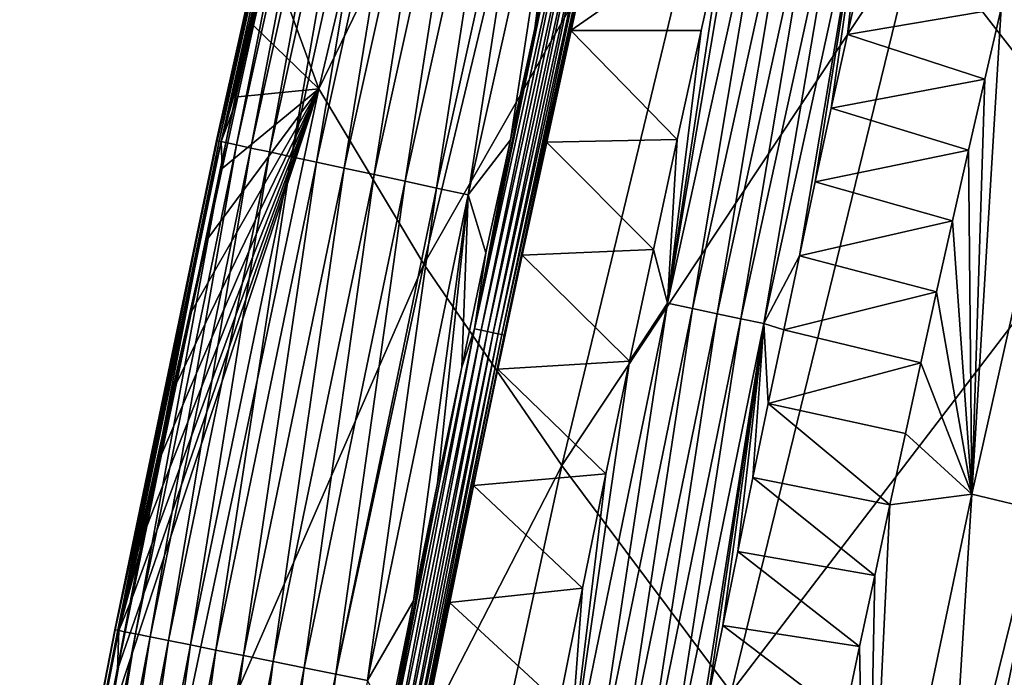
# Model space of a CAD drawing. Header units: millimetres. Extents: x -300 to 300, y -500 to 500.
# Tile 587 of 656: x -282 to -266, y 298 to 308. Entities that reach past the tile are written whole.
import ezdxf

# ---------------------------------------------------------------- set-up
doc = ezdxf.new("R2010")
doc.units = ezdxf.units.MM
doc.header["$LTSCALE"] = 81.481481
for name, color, linetype in [('20', 7, 'CONTINUOUS'), ('24', 7, 'CONTINUOUS'), ('25', 7, 'CONTINUOUS'), ('28', 7, 'CONTINUOUS'), ('29', 7, 'CONTINUOUS'), ('31', 7, 'CONTINUOUS'), ('33', 7, 'CONTINUOUS')]:
    doc.layers.add(name, color=color, linetype=linetype)

msp = doc.modelspace()

# ---------------------------------------------------------------- linework, layer by layer
at = {"layer": '20', "color": 7, "linetype": 'CONTINUOUS'}
for points in [[(-276.953, 307.114, 10.004), (-274.113, 319.13, 10.048), (-277.718, 309.204, 6.344), (-276.953, 307.114, 10.004)], [(-276.953, 307.114, 10.004), (-272.459, 316.372, 14.942), (-274.113, 319.13, 10.048), (-276.953, 307.114, 10.004)], [(-264.579, 305.606, 28.187), (-261.493, 316.893, 28.317), (-267.676, 309.6, 24.006), (-264.579, 305.606, 28.187)], [(-275.326, 304.398, 14.874), (-272.459, 316.372, 14.942), (-276.953, 307.114, 10.004), (-275.326, 304.398, 14.874)], [(-275.326, 304.398, 14.874), (-270.308, 313.192, 19.593), (-272.459, 316.372, 14.942), (-275.326, 304.398, 14.874)], [(-273.192, 301.28, 19.502), (-270.308, 313.192, 19.593), (-275.326, 304.398, 14.874), (-273.192, 301.28, 19.502)], [(-273.192, 301.28, 19.502), (-267.676, 309.6, 24.006), (-270.308, 313.192, 19.593), (-273.192, 301.28, 19.502)], [(-270.568, 297.771, 23.896), (-267.676, 309.6, 24.006), (-273.192, 301.28, 19.502), (-270.568, 297.771, 23.896)], [(-270.568, 297.771, 23.896), (-264.579, 305.606, 28.187), (-267.676, 309.6, 24.006), (-270.568, 297.771, 23.896)], [(-277.964, 308.096, 6.338), (-276.953, 307.114, 10.004), (-277.718, 309.204, 6.344), (-277.964, 308.096, 6.338)], [(-278.207, 306.989, 6.331), (-276.953, 307.114, 10.004), (-277.964, 308.096, 6.338), (-278.207, 306.989, 6.331)], [(-279.596, 294.614, 9.961), (-276.953, 307.114, 10.004), (-280.292, 297.012, 6.271), (-279.596, 294.614, 9.961)], [(-280.292, 297.012, 6.271), (-276.953, 307.114, 10.004), (-280.069, 298.122, 6.278), (-280.292, 297.012, 6.271)], [(-280.069, 298.122, 6.278), (-276.953, 307.114, 10.004), (-279.844, 299.231, 6.284), (-280.069, 298.122, 6.278)], [(-279.844, 299.231, 6.284), (-276.953, 307.114, 10.004), (-279.617, 300.34, 6.291), (-279.844, 299.231, 6.284)], [(-279.617, 300.34, 6.291), (-276.953, 307.114, 10.004), (-279.388, 301.448, 6.298), (-279.617, 300.34, 6.291)], [(-279.596, 294.614, 9.961), (-275.326, 304.398, 14.874), (-276.953, 307.114, 10.004), (-279.596, 294.614, 9.961)], [(-279.388, 301.448, 6.298), (-276.953, 307.114, 10.004), (-279.157, 302.557, 6.304), (-279.388, 301.448, 6.298)], [(-279.157, 302.557, 6.304), (-276.953, 307.114, 10.004), (-278.923, 303.665, 6.311), (-279.157, 302.557, 6.304)], [(-278.923, 303.665, 6.311), (-276.953, 307.114, 10.004), (-278.687, 304.773, 6.318), (-278.923, 303.665, 6.311)], [(-278.687, 304.773, 6.318), (-276.953, 307.114, 10.004), (-278.448, 305.881, 6.324), (-278.687, 304.773, 6.318)], [(-278.448, 305.881, 6.324), (-276.953, 307.114, 10.004), (-278.207, 306.989, 6.331), (-278.448, 305.881, 6.324)], [(-267.471, 293.879, 28.061), (-264.579, 305.606, 28.187), (-270.568, 297.771, 23.896), (-267.471, 293.879, 28.061)], [(-267.471, 293.879, 28.061), (-261.034, 301.219, 32.143), (-264.579, 305.606, 28.187), (-267.471, 293.879, 28.061)], [(-277.996, 291.949, 14.807), (-275.326, 304.398, 14.874), (-279.596, 294.614, 9.961), (-277.996, 291.949, 14.807)], [(-277.996, 291.949, 14.807), (-273.192, 301.28, 19.502), (-275.326, 304.398, 14.874), (-277.996, 291.949, 14.807)], [(-275.881, 288.903, 19.414), (-273.192, 301.28, 19.502), (-277.996, 291.949, 14.807), (-275.881, 288.903, 19.414)], [(-275.881, 288.903, 19.414), (-270.568, 297.771, 23.896), (-273.192, 301.28, 19.502), (-275.881, 288.903, 19.414)], [(-263.917, 289.613, 32.003), (-261.034, 301.219, 32.143), (-267.471, 293.879, 28.061), (-263.917, 289.613, 32.003)]]:
    msp.add_3dface(points, dxfattribs=at)
at = {"layer": '24', "color": 7, "linetype": 'CONTINUOUS'}
for points in [[(-268.517, 309.099, 1.163), (-266.39, 308.359, 2.651), (-268.769, 307.957, 1.165), (-268.517, 309.099, 1.163)], [(-266.39, 308.359, 2.651), (-266.643, 307.262, 2.648), (-268.769, 307.957, 1.165), (-266.39, 308.359, 2.651)], [(-268.769, 307.957, 1.165), (-266.643, 307.262, 2.648), (-269.02, 306.814, 1.166), (-268.769, 307.957, 1.165)], [(-266.643, 307.262, 2.648), (-266.893, 306.165, 2.645), (-269.02, 306.814, 1.166), (-266.643, 307.262, 2.648)], [(-269.02, 306.814, 1.166), (-266.893, 306.165, 2.645), (-269.267, 305.671, 1.168), (-269.02, 306.814, 1.166)], [(-266.893, 306.165, 2.645), (-267.141, 305.068, 2.642), (-269.267, 305.671, 1.168), (-266.893, 306.165, 2.645)], [(-269.267, 305.671, 1.168), (-267.141, 305.068, 2.642), (-269.512, 304.528, 1.17), (-269.267, 305.671, 1.168)], [(-267.141, 305.068, 2.642), (-267.387, 303.97, 2.639), (-269.512, 304.528, 1.17), (-267.141, 305.068, 2.642)], [(-269.512, 304.528, 1.17), (-267.387, 303.97, 2.639), (-269.755, 303.383, 1.171), (-269.512, 304.528, 1.17)], [(-267.387, 303.97, 2.639), (-267.63, 302.871, 2.636), (-269.755, 303.383, 1.171), (-267.387, 303.97, 2.639)], [(-269.755, 303.383, 1.171), (-267.63, 302.871, 2.636), (-269.994, 302.239, 1.173), (-269.755, 303.383, 1.171)], [(-267.63, 302.871, 2.636), (-267.871, 301.773, 2.633), (-269.994, 302.239, 1.173), (-267.63, 302.871, 2.636)], [(-269.994, 302.239, 1.173), (-268.11, 300.673, 2.63), (-270.232, 301.094, 1.174), (-269.994, 302.239, 1.173)], [(-267.871, 301.773, 2.633), (-268.11, 300.673, 2.63), (-269.994, 302.239, 1.173), (-267.871, 301.773, 2.633)], [(-270.232, 301.094, 1.174), (-268.346, 299.574, 2.627), (-270.467, 299.948, 1.176), (-270.232, 301.094, 1.174)], [(-268.11, 300.673, 2.63), (-268.346, 299.574, 2.627), (-270.232, 301.094, 1.174), (-268.11, 300.673, 2.63)], [(-270.467, 299.948, 1.176), (-268.58, 298.474, 2.624), (-270.699, 298.802, 1.177), (-270.467, 299.948, 1.176)], [(-268.346, 299.574, 2.627), (-268.58, 298.474, 2.624), (-270.467, 299.948, 1.176), (-268.346, 299.574, 2.627)], [(-270.699, 298.802, 1.177), (-268.812, 297.374, 2.621), (-270.929, 297.655, 1.179), (-270.699, 298.802, 1.177)], [(-268.58, 298.474, 2.624), (-268.812, 297.374, 2.621), (-270.699, 298.802, 1.177), (-268.58, 298.474, 2.624)]]:
    msp.add_3dface(points, dxfattribs=at)
at = {"layer": '25', "color": 7, "linetype": 'CONTINUOUS'}
for points in [[(-266.39, 308.359, 2.651), (-265.107, 308.573, 3.516), (-266.845, 300.834, 3.506), (-266.39, 308.359, 2.651)], [(-265.107, 308.573, 3.516), (-265.721, 300.566, 4.488), (-266.845, 300.834, 3.506), (-265.107, 308.573, 3.516)], [(-266.643, 307.262, 2.648), (-266.39, 308.359, 2.651), (-266.845, 300.834, 3.506), (-266.643, 307.262, 2.648)], [(-266.893, 306.165, 2.645), (-266.643, 307.262, 2.648), (-266.845, 300.834, 3.506), (-266.893, 306.165, 2.645)], [(-267.141, 305.068, 2.642), (-266.893, 306.165, 2.645), (-266.845, 300.834, 3.506), (-267.141, 305.068, 2.642)], [(-267.387, 303.97, 2.639), (-267.141, 305.068, 2.642), (-266.845, 300.834, 3.506), (-267.387, 303.97, 2.639)], [(-267.63, 302.871, 2.636), (-267.387, 303.97, 2.639), (-266.845, 300.834, 3.506), (-267.63, 302.871, 2.636)], [(-267.871, 301.773, 2.633), (-267.63, 302.871, 2.636), (-266.845, 300.834, 3.506), (-267.871, 301.773, 2.633)], [(-268.11, 300.673, 2.63), (-267.871, 301.773, 2.633), (-266.845, 300.834, 3.506), (-268.11, 300.673, 2.63)], [(-268.11, 300.673, 2.63), (-266.845, 300.834, 3.506), (-268.471, 293.063, 3.495), (-268.11, 300.673, 2.63)], [(-266.845, 300.834, 3.506), (-267.343, 292.811, 4.49), (-268.471, 293.063, 3.495), (-266.845, 300.834, 3.506)], [(-265.721, 300.566, 4.488), (-267.343, 292.811, 4.49), (-266.845, 300.834, 3.506), (-265.721, 300.566, 4.488)], [(-268.346, 299.574, 2.627), (-268.11, 300.673, 2.63), (-268.471, 293.063, 3.495), (-268.346, 299.574, 2.627)], [(-265.721, 300.566, 4.488), (-266.29, 292.574, 5.572), (-267.343, 292.811, 4.49), (-265.721, 300.566, 4.488)], [(-268.58, 298.474, 2.624), (-268.346, 299.574, 2.627), (-268.471, 293.063, 3.495), (-268.58, 298.474, 2.624)], [(-268.812, 297.374, 2.621), (-268.58, 298.474, 2.624), (-268.471, 293.063, 3.495), (-268.812, 297.374, 2.621)]]:
    msp.add_3dface(points, dxfattribs=at)
at = {"layer": '28', "color": 7, "linetype": 'CONTINUOUS'}
for points in [[(-276.848, 313.881, 4.898), (-278.493, 306.302, 4.324), (-278.536, 306.312, 4.856), (-276.848, 313.881, 4.898)], [(-276.848, 313.881, 4.898), (-278.536, 306.312, 4.856), (-276.832, 313.878, 5.416), (-276.848, 313.881, 4.898)], [(-276.832, 313.878, 5.416), (-278.536, 306.312, 4.856), (-278.524, 306.309, 5.372), (-276.832, 313.878, 5.416)], [(-276.832, 313.878, 5.416), (-278.524, 306.309, 5.372), (-276.767, 313.863, 5.91), (-276.832, 313.878, 5.416)], [(-276.809, 313.872, 4.363), (-278.493, 306.302, 4.324), (-276.848, 313.881, 4.898), (-276.809, 313.872, 4.363)], [(-276.809, 313.872, 4.363), (-278.391, 306.28, 3.785), (-278.493, 306.302, 4.324), (-276.809, 313.872, 4.363)], [(-276.711, 313.85, 3.82), (-278.391, 306.28, 3.785), (-276.809, 313.872, 4.363), (-276.711, 313.85, 3.82)], [(-276.767, 313.863, 5.91), (-278.524, 306.309, 5.372), (-278.464, 306.296, 5.865), (-276.767, 313.863, 5.91)], [(-276.71, 313.63, 6.371), (-276.767, 313.863, 5.91), (-278.464, 306.296, 5.865), (-276.71, 313.63, 6.371)], [(-276.711, 313.85, 3.82), (-278.228, 306.245, 3.248), (-278.391, 306.28, 3.785), (-276.711, 313.85, 3.82)], [(-276.551, 313.813, 3.279), (-278.228, 306.245, 3.248), (-276.711, 313.85, 3.82), (-276.551, 313.813, 3.279)], [(-276.551, 313.813, 3.279), (-278.003, 306.196, 2.726), (-278.228, 306.245, 3.248), (-276.551, 313.813, 3.279)], [(-276.328, 313.761, 2.752), (-278.003, 306.196, 2.726), (-276.551, 313.813, 3.279), (-276.328, 313.761, 2.752)], [(-276.328, 313.761, 2.752), (-277.718, 306.135, 2.228), (-278.003, 306.196, 2.726), (-276.328, 313.761, 2.752)], [(-276.045, 313.696, 2.249), (-277.718, 306.135, 2.228), (-276.328, 313.761, 2.752), (-276.045, 313.696, 2.249)], [(-276.966, 312.524, 6.365), (-276.71, 313.63, 6.371), (-278.464, 306.296, 5.865), (-276.966, 312.524, 6.365)], [(-276.045, 313.696, 2.249), (-277.377, 306.061, 1.765), (-277.718, 306.135, 2.228), (-276.045, 313.696, 2.249)], [(-275.706, 313.617, 1.782), (-277.377, 306.061, 1.765), (-276.045, 313.696, 2.249), (-275.706, 313.617, 1.782)], [(-275.706, 313.617, 1.782), (-276.988, 305.977, 1.347), (-277.377, 306.061, 1.765), (-275.706, 313.617, 1.782)], [(-275.317, 313.527, 1.36), (-276.988, 305.977, 1.347), (-275.706, 313.617, 1.782), (-275.317, 313.527, 1.36)], [(-275.317, 313.527, 1.36), (-276.558, 305.885, 0.981), (-276.988, 305.977, 1.347), (-275.317, 313.527, 1.36)], [(-274.887, 313.428, 0.99), (-276.558, 305.885, 0.981), (-275.317, 313.527, 1.36), (-274.887, 313.428, 0.99)], [(-274.887, 313.428, 0.99), (-276.098, 305.786, 0.672), (-276.558, 305.885, 0.981), (-274.887, 313.428, 0.99)], [(-274.427, 313.322, 0.678), (-276.098, 305.786, 0.672), (-274.887, 313.428, 0.99), (-274.427, 313.322, 0.678)], [(-274.427, 313.322, 0.678), (-275.618, 305.682, 0.423), (-276.098, 305.786, 0.672), (-274.427, 313.322, 0.678)], [(-273.947, 313.211, 0.427), (-275.618, 305.682, 0.423), (-274.427, 313.322, 0.678), (-273.947, 313.211, 0.427)], [(-273.947, 313.211, 0.427), (-275.128, 305.577, 0.234), (-275.618, 305.682, 0.423), (-273.947, 313.211, 0.427)], [(-273.456, 313.098, 0.236), (-275.128, 305.577, 0.234), (-273.947, 313.211, 0.427), (-273.456, 313.098, 0.236)], [(-273.456, 313.098, 0.236), (-274.639, 305.471, 0.103), (-275.128, 305.577, 0.234), (-273.456, 313.098, 0.236)], [(-272.966, 312.984, 0.104), (-274.639, 305.471, 0.103), (-273.456, 313.098, 0.236), (-272.966, 312.984, 0.104)], [(-274.639, 305.471, 0.103), (-272.966, 312.984, 0.104), (-273.987, 306.322, 0.031), (-274.639, 305.471, 0.103)], [(-273.987, 306.322, 0.031), (-272.966, 312.984, 0.104), (-273.609, 308.049, 0.031), (-273.987, 306.322, 0.031)], [(-273.609, 308.049, 0.031), (-272.966, 312.984, 0.104), (-273.229, 309.753, 0.031), (-273.609, 308.049, 0.031)], [(-277.219, 311.418, 6.358), (-276.966, 312.524, 6.365), (-278.464, 306.296, 5.865), (-277.219, 311.418, 6.358)], [(-277.47, 310.311, 6.351), (-277.219, 311.418, 6.358), (-278.464, 306.296, 5.865), (-277.47, 310.311, 6.351)], [(-277.718, 309.204, 6.344), (-277.47, 310.311, 6.351), (-278.464, 306.296, 5.865), (-277.718, 309.204, 6.344)], [(-277.964, 308.096, 6.338), (-277.718, 309.204, 6.344), (-278.464, 306.296, 5.865), (-277.964, 308.096, 6.338)], [(-278.207, 306.989, 6.331), (-277.964, 308.096, 6.338), (-278.464, 306.296, 5.865), (-278.207, 306.989, 6.331)], [(-278.448, 305.881, 6.324), (-278.207, 306.989, 6.331), (-278.464, 306.296, 5.865), (-278.448, 305.881, 6.324)], [(-278.536, 306.312, 4.856), (-280.065, 298.728, 4.286), (-280.111, 298.737, 4.815), (-278.536, 306.312, 4.856)], [(-278.536, 306.312, 4.856), (-280.111, 298.737, 4.815), (-278.524, 306.309, 5.372), (-278.536, 306.312, 4.856)], [(-278.524, 306.309, 5.372), (-280.111, 298.737, 4.815), (-280.104, 298.736, 5.329), (-278.524, 306.309, 5.372)], [(-278.524, 306.309, 5.372), (-280.104, 298.736, 5.329), (-278.464, 306.296, 5.865), (-278.524, 306.309, 5.372)], [(-278.464, 306.296, 5.865), (-280.104, 298.736, 5.329), (-280.048, 298.724, 5.82), (-278.464, 306.296, 5.865)], [(-278.493, 306.302, 4.324), (-280.065, 298.728, 4.286), (-278.536, 306.312, 4.856), (-278.493, 306.302, 4.324)], [(-278.493, 306.302, 4.324), (-279.959, 298.706, 3.751), (-280.065, 298.728, 4.286), (-278.493, 306.302, 4.324)], [(-278.448, 305.881, 6.324), (-278.464, 306.296, 5.865), (-280.048, 298.724, 5.82), (-278.448, 305.881, 6.324)], [(-278.391, 306.28, 3.785), (-279.959, 298.706, 3.751), (-278.493, 306.302, 4.324), (-278.391, 306.28, 3.785)], [(-278.391, 306.28, 3.785), (-279.793, 298.673, 3.219), (-279.959, 298.706, 3.751), (-278.391, 306.28, 3.785)], [(-278.228, 306.245, 3.248), (-279.793, 298.673, 3.219), (-278.391, 306.28, 3.785), (-278.228, 306.245, 3.248)], [(-274.365, 304.573, 0.031), (-274.639, 305.471, 0.103), (-273.987, 306.322, 0.031), (-274.365, 304.573, 0.031)], [(-278.228, 306.245, 3.248), (-279.565, 298.627, 2.7), (-279.793, 298.673, 3.219), (-278.228, 306.245, 3.248)], [(-278.003, 306.196, 2.726), (-279.565, 298.627, 2.7), (-278.228, 306.245, 3.248), (-278.003, 306.196, 2.726)], [(-278.003, 306.196, 2.726), (-279.279, 298.569, 2.207), (-279.565, 298.627, 2.7), (-278.003, 306.196, 2.726)], [(-277.718, 306.135, 2.228), (-279.279, 298.569, 2.207), (-278.003, 306.196, 2.726), (-277.718, 306.135, 2.228)], [(-277.718, 306.135, 2.228), (-278.937, 298.501, 1.748), (-279.279, 298.569, 2.207), (-277.718, 306.135, 2.228)], [(-277.377, 306.061, 1.765), (-278.937, 298.501, 1.748), (-277.718, 306.135, 2.228), (-277.377, 306.061, 1.765)], [(-277.377, 306.061, 1.765), (-278.547, 298.422, 1.334), (-278.937, 298.501, 1.748), (-277.377, 306.061, 1.765)], [(-276.988, 305.977, 1.347), (-278.547, 298.422, 1.334), (-277.377, 306.061, 1.765), (-276.988, 305.977, 1.347)], [(-276.988, 305.977, 1.347), (-278.117, 298.336, 0.972), (-278.547, 298.422, 1.334), (-276.988, 305.977, 1.347)], [(-276.558, 305.885, 0.981), (-278.117, 298.336, 0.972), (-276.988, 305.977, 1.347), (-276.558, 305.885, 0.981)], [(-278.687, 304.773, 6.318), (-278.448, 305.881, 6.324), (-280.048, 298.724, 5.82), (-278.687, 304.773, 6.318)], [(-276.558, 305.885, 0.981), (-277.657, 298.243, 0.666), (-278.117, 298.336, 0.972), (-276.558, 305.885, 0.981)], [(-276.098, 305.786, 0.672), (-277.657, 298.243, 0.666), (-276.558, 305.885, 0.981), (-276.098, 305.786, 0.672)], [(-276.098, 305.786, 0.672), (-277.178, 298.147, 0.419), (-277.657, 298.243, 0.666), (-276.098, 305.786, 0.672)], [(-275.618, 305.682, 0.423), (-277.178, 298.147, 0.419), (-276.098, 305.786, 0.672), (-275.618, 305.682, 0.423)], [(-275.618, 305.682, 0.423), (-276.689, 298.048, 0.232), (-277.178, 298.147, 0.419), (-275.618, 305.682, 0.423)], [(-275.128, 305.577, 0.234), (-276.689, 298.048, 0.232), (-275.618, 305.682, 0.423), (-275.128, 305.577, 0.234)], [(-275.128, 305.577, 0.234), (-276.201, 297.95, 0.103), (-276.689, 298.048, 0.232), (-275.128, 305.577, 0.234)], [(-274.639, 305.471, 0.103), (-276.201, 297.95, 0.103), (-275.128, 305.577, 0.234), (-274.639, 305.471, 0.103)], [(-276.201, 297.95, 0.103), (-274.639, 305.471, 0.103), (-275.489, 299.183, 0.031), (-276.201, 297.95, 0.103)], [(-275.489, 299.183, 0.031), (-274.639, 305.471, 0.103), (-275.115, 301.007, 0.031), (-275.489, 299.183, 0.031)], [(-275.115, 301.007, 0.031), (-274.639, 305.471, 0.103), (-274.74, 302.801, 0.031), (-275.115, 301.007, 0.031)], [(-274.74, 302.801, 0.031), (-274.639, 305.471, 0.103), (-274.365, 304.573, 0.031), (-274.74, 302.801, 0.031)], [(-278.923, 303.665, 6.311), (-278.687, 304.773, 6.318), (-280.048, 298.724, 5.82), (-278.923, 303.665, 6.311)], [(-279.157, 302.557, 6.304), (-278.923, 303.665, 6.311), (-280.048, 298.724, 5.82), (-279.157, 302.557, 6.304)], [(-279.388, 301.448, 6.298), (-279.157, 302.557, 6.304), (-280.048, 298.724, 5.82), (-279.388, 301.448, 6.298)], [(-279.617, 300.34, 6.291), (-279.388, 301.448, 6.298), (-280.048, 298.724, 5.82), (-279.617, 300.34, 6.291)], [(-279.844, 299.231, 6.284), (-279.617, 300.34, 6.291), (-280.048, 298.724, 5.82), (-279.844, 299.231, 6.284)], [(-280.069, 298.122, 6.278), (-279.844, 299.231, 6.284), (-280.048, 298.724, 5.82), (-280.069, 298.122, 6.278)], [(-275.864, 297.327, 0.031), (-276.201, 297.95, 0.103), (-275.489, 299.183, 0.031), (-275.864, 297.327, 0.031)], [(-280.111, 298.737, 4.815), (-281.533, 291.149, 4.25), (-281.584, 291.158, 4.776), (-280.111, 298.737, 4.815)], [(-280.111, 298.737, 4.815), (-281.584, 291.158, 4.776), (-280.104, 298.736, 5.329), (-280.111, 298.737, 4.815)], [(-280.104, 298.736, 5.329), (-281.584, 291.158, 4.776), (-281.58, 291.158, 5.287), (-280.104, 298.736, 5.329)], [(-280.104, 298.736, 5.329), (-281.58, 291.158, 5.287), (-280.048, 298.724, 5.82), (-280.104, 298.736, 5.329)], [(-280.048, 298.724, 5.82), (-281.58, 291.158, 5.287), (-281.529, 291.148, 5.776), (-280.048, 298.724, 5.82)], [(-280.065, 298.728, 4.286), (-281.533, 291.149, 4.25), (-280.111, 298.737, 4.815), (-280.065, 298.728, 4.286)], [(-280.065, 298.728, 4.286), (-281.424, 291.129, 3.718), (-281.533, 291.149, 4.25), (-280.065, 298.728, 4.286)], [(-280.069, 298.122, 6.278), (-280.048, 298.724, 5.82), (-281.529, 291.148, 5.776), (-280.069, 298.122, 6.278)], [(-279.959, 298.706, 3.751), (-281.424, 291.129, 3.718), (-280.065, 298.728, 4.286), (-279.959, 298.706, 3.751)], [(-279.959, 298.706, 3.751), (-281.255, 291.097, 3.189), (-281.424, 291.129, 3.718), (-279.959, 298.706, 3.751)], [(-279.793, 298.673, 3.219), (-281.255, 291.097, 3.189), (-279.959, 298.706, 3.751), (-279.793, 298.673, 3.219)], [(-279.793, 298.673, 3.219), (-281.025, 291.054, 2.675), (-281.255, 291.097, 3.189), (-279.793, 298.673, 3.219)], [(-279.565, 298.627, 2.7), (-281.025, 291.054, 2.675), (-279.793, 298.673, 3.219), (-279.565, 298.627, 2.7)], [(-279.565, 298.627, 2.7), (-280.737, 290.999, 2.186), (-281.025, 291.054, 2.675), (-279.565, 298.627, 2.7)], [(-279.279, 298.569, 2.207), (-280.737, 290.999, 2.186), (-279.565, 298.627, 2.7), (-279.279, 298.569, 2.207)], [(-279.279, 298.569, 2.207), (-280.394, 290.935, 1.732), (-280.737, 290.999, 2.186), (-279.279, 298.569, 2.207)], [(-278.937, 298.501, 1.748), (-280.394, 290.935, 1.732), (-279.279, 298.569, 2.207), (-278.937, 298.501, 1.748)], [(-278.937, 298.501, 1.748), (-280.003, 290.861, 1.322), (-280.394, 290.935, 1.732), (-278.937, 298.501, 1.748)], [(-278.547, 298.422, 1.334), (-280.003, 290.861, 1.322), (-278.937, 298.501, 1.748), (-278.547, 298.422, 1.334)], [(-278.547, 298.422, 1.334), (-279.574, 290.781, 0.963), (-280.003, 290.861, 1.322), (-278.547, 298.422, 1.334)], [(-278.117, 298.336, 0.972), (-279.574, 290.781, 0.963), (-278.547, 298.422, 1.334), (-278.117, 298.336, 0.972)], [(-278.117, 298.336, 0.972), (-279.115, 290.694, 0.66), (-279.574, 290.781, 0.963), (-278.117, 298.336, 0.972)], [(-277.657, 298.243, 0.666), (-279.115, 290.694, 0.66), (-278.117, 298.336, 0.972), (-277.657, 298.243, 0.666)], [(-277.657, 298.243, 0.666), (-278.637, 290.604, 0.416), (-279.115, 290.694, 0.66), (-277.657, 298.243, 0.666)], [(-277.178, 298.147, 0.419), (-278.637, 290.604, 0.416), (-277.657, 298.243, 0.666), (-277.178, 298.147, 0.419)], [(-280.292, 297.012, 6.271), (-280.069, 298.122, 6.278), (-281.529, 291.148, 5.776), (-280.292, 297.012, 6.271)], [(-277.178, 298.147, 0.419), (-278.149, 290.513, 0.23), (-278.637, 290.604, 0.416), (-277.178, 298.147, 0.419)], [(-276.689, 298.048, 0.232), (-278.149, 290.513, 0.23), (-277.178, 298.147, 0.419), (-276.689, 298.048, 0.232)], [(-276.689, 298.048, 0.232), (-277.661, 290.421, 0.102), (-278.149, 290.513, 0.23), (-276.689, 298.048, 0.232)], [(-276.201, 297.95, 0.103), (-277.661, 290.421, 0.102), (-276.689, 298.048, 0.232), (-276.201, 297.95, 0.103)]]:
    msp.add_3dface(points, dxfattribs=at)
at = {"layer": '29', "color": 7, "linetype": 'CONTINUOUS'}
for points in [[(-272.67, 309.714, 0.5), (-270.659, 309.681, 0.5), (-273.049, 308.015, 0.5), (-272.67, 309.714, 0.5)], [(-270.659, 309.681, 0.5), (-271.032, 308.014, 0.5), (-273.049, 308.015, 0.5), (-270.659, 309.681, 0.5)], [(-273.049, 308.015, 0.5), (-271.403, 306.328, 0.5), (-273.427, 306.288, 0.5), (-273.049, 308.015, 0.5)], [(-271.032, 308.014, 0.5), (-271.403, 306.328, 0.5), (-273.049, 308.015, 0.5), (-271.032, 308.014, 0.5)], [(-273.427, 306.288, 0.5), (-271.773, 304.623, 0.5), (-273.805, 304.539, 0.5), (-273.427, 306.288, 0.5)], [(-271.403, 306.328, 0.5), (-271.773, 304.623, 0.5), (-273.427, 306.288, 0.5), (-271.403, 306.328, 0.5)], [(-271.773, 304.623, 0.5), (-272.14, 302.897, 0.5), (-273.805, 304.539, 0.5), (-271.773, 304.623, 0.5)], [(-273.805, 304.539, 0.5), (-272.14, 302.897, 0.5), (-274.18, 302.77, 0.5), (-273.805, 304.539, 0.5)], [(-272.14, 302.897, 0.5), (-272.507, 301.15, 0.5), (-274.18, 302.77, 0.5), (-272.14, 302.897, 0.5)], [(-274.18, 302.77, 0.5), (-272.507, 301.15, 0.5), (-274.556, 300.971, 0.5), (-274.18, 302.77, 0.5)], [(-272.507, 301.15, 0.5), (-272.871, 299.381, 0.5), (-274.556, 300.971, 0.5), (-272.507, 301.15, 0.5)], [(-274.556, 300.971, 0.5), (-272.871, 299.381, 0.5), (-274.928, 299.159, 0.5), (-274.556, 300.971, 0.5)], [(-272.871, 299.381, 0.5), (-273.234, 297.591, 0.5), (-274.928, 299.159, 0.5), (-272.871, 299.381, 0.5)], [(-274.928, 299.159, 0.5), (-273.234, 297.591, 0.5), (-275.298, 297.329, 0.5), (-274.928, 299.159, 0.5)]]:
    msp.add_3dface(points, dxfattribs=at)
at = {"layer": '31', "color": 7, "linetype": 'CONTINUOUS'}
for points in [[(-274.54, 303.395, 0.028), (-273.229, 309.753, 0.031), (-272.866, 311.031, 0.028), (-274.54, 303.395, 0.028)], [(-274.54, 303.395, 0.028), (-272.866, 311.031, 0.028), (-274.441, 303.374, 0.042), (-274.54, 303.395, 0.028)], [(-274.441, 303.374, 0.042), (-272.866, 311.031, 0.028), (-272.767, 311.009, 0.042), (-274.441, 303.374, 0.042)], [(-274.441, 303.374, 0.042), (-272.767, 311.009, 0.042), (-274.343, 303.353, 0.079), (-274.441, 303.374, 0.042)], [(-274.343, 303.353, 0.079), (-272.767, 311.009, 0.042), (-272.669, 310.986, 0.079), (-274.343, 303.353, 0.079)], [(-274.343, 303.353, 0.079), (-272.669, 310.986, 0.079), (-274.252, 303.334, 0.138), (-274.343, 303.353, 0.079)], [(-274.252, 303.334, 0.138), (-272.669, 310.986, 0.079), (-272.578, 310.966, 0.138), (-274.252, 303.334, 0.138)], [(-274.252, 303.334, 0.138), (-272.578, 310.966, 0.138), (-274.175, 303.318, 0.216), (-274.252, 303.334, 0.138)], [(-274.175, 303.318, 0.216), (-272.578, 310.966, 0.138), (-272.502, 310.949, 0.216), (-274.175, 303.318, 0.216)], [(-274.175, 303.318, 0.216), (-272.502, 310.949, 0.216), (-274.119, 303.306, 0.307), (-274.175, 303.318, 0.216)], [(-274.119, 303.306, 0.307), (-272.502, 310.949, 0.216), (-272.446, 310.936, 0.307), (-274.119, 303.306, 0.307)], [(-274.119, 303.306, 0.307), (-272.446, 310.936, 0.307), (-274.084, 303.298, 0.404), (-274.119, 303.306, 0.307)], [(-274.084, 303.298, 0.404), (-272.446, 310.936, 0.307), (-272.411, 310.928, 0.404), (-274.084, 303.298, 0.404)], [(-273.805, 304.539, 0.5), (-274.084, 303.298, 0.404), (-272.411, 310.928, 0.404), (-273.805, 304.539, 0.5)], [(-273.427, 306.288, 0.5), (-273.805, 304.539, 0.5), (-272.411, 310.928, 0.404), (-273.427, 306.288, 0.5)], [(-273.049, 308.015, 0.5), (-273.427, 306.288, 0.5), (-272.411, 310.928, 0.404), (-273.049, 308.015, 0.5)], [(-272.67, 309.714, 0.5), (-273.049, 308.015, 0.5), (-272.411, 310.928, 0.404), (-272.67, 309.714, 0.5)], [(-273.609, 308.049, 0.031), (-273.229, 309.753, 0.031), (-274.54, 303.395, 0.028), (-273.609, 308.049, 0.031)], [(-273.987, 306.322, 0.031), (-273.609, 308.049, 0.031), (-274.54, 303.395, 0.028), (-273.987, 306.322, 0.031)], [(-274.365, 304.573, 0.031), (-273.987, 306.322, 0.031), (-274.54, 303.395, 0.028), (-274.365, 304.573, 0.031)], [(-274.74, 302.801, 0.031), (-274.365, 304.573, 0.031), (-274.54, 303.395, 0.028), (-274.74, 302.801, 0.031)], [(-273.805, 304.539, 0.5), (-274.18, 302.77, 0.5), (-274.084, 303.298, 0.404), (-273.805, 304.539, 0.5)], [(-276.105, 295.736, 0.028), (-274.74, 302.801, 0.031), (-274.54, 303.395, 0.028), (-276.105, 295.736, 0.028)], [(-276.105, 295.736, 0.028), (-274.54, 303.395, 0.028), (-276.006, 295.716, 0.042), (-276.105, 295.736, 0.028)], [(-276.006, 295.716, 0.042), (-274.54, 303.395, 0.028), (-274.441, 303.374, 0.042), (-276.006, 295.716, 0.042)], [(-276.006, 295.716, 0.042), (-274.441, 303.374, 0.042), (-275.907, 295.697, 0.079), (-276.006, 295.716, 0.042)], [(-275.907, 295.697, 0.079), (-274.441, 303.374, 0.042), (-274.343, 303.353, 0.079), (-275.907, 295.697, 0.079)], [(-275.907, 295.697, 0.079), (-274.343, 303.353, 0.079), (-275.816, 295.679, 0.138), (-275.907, 295.697, 0.079)], [(-275.816, 295.679, 0.138), (-274.343, 303.353, 0.079), (-274.252, 303.334, 0.138), (-275.816, 295.679, 0.138)], [(-275.816, 295.679, 0.138), (-274.252, 303.334, 0.138), (-275.739, 295.664, 0.216), (-275.816, 295.679, 0.138)], [(-275.739, 295.664, 0.216), (-274.252, 303.334, 0.138), (-274.175, 303.318, 0.216), (-275.739, 295.664, 0.216)], [(-275.739, 295.664, 0.216), (-274.175, 303.318, 0.216), (-275.683, 295.653, 0.307), (-275.739, 295.664, 0.216)], [(-275.683, 295.653, 0.307), (-274.175, 303.318, 0.216), (-274.119, 303.306, 0.307), (-275.683, 295.653, 0.307)], [(-275.683, 295.653, 0.307), (-274.119, 303.306, 0.307), (-275.648, 295.646, 0.404), (-275.683, 295.653, 0.307)], [(-275.648, 295.646, 0.404), (-274.119, 303.306, 0.307), (-274.084, 303.298, 0.404), (-275.648, 295.646, 0.404)], [(-275.298, 297.329, 0.5), (-275.648, 295.646, 0.404), (-274.084, 303.298, 0.404), (-275.298, 297.329, 0.5)], [(-274.928, 299.159, 0.5), (-275.298, 297.329, 0.5), (-274.084, 303.298, 0.404), (-274.928, 299.159, 0.5)], [(-274.556, 300.971, 0.5), (-274.928, 299.159, 0.5), (-274.084, 303.298, 0.404), (-274.556, 300.971, 0.5)], [(-274.18, 302.77, 0.5), (-274.556, 300.971, 0.5), (-274.084, 303.298, 0.404), (-274.18, 302.77, 0.5)], [(-275.115, 301.007, 0.031), (-274.74, 302.801, 0.031), (-276.105, 295.736, 0.028), (-275.115, 301.007, 0.031)], [(-275.489, 299.183, 0.031), (-275.115, 301.007, 0.031), (-276.105, 295.736, 0.028), (-275.489, 299.183, 0.031)], [(-275.864, 297.327, 0.031), (-275.489, 299.183, 0.031), (-276.105, 295.736, 0.028), (-275.864, 297.327, 0.031)]]:
    msp.add_3dface(points, dxfattribs=at)
at = {"layer": '33', "color": 7, "linetype": 'CONTINUOUS'}
for points in [[(-270.659, 309.681, 0.5), (-270.284, 311.33, 0.5), (-271.553, 303.793, 0.517), (-270.659, 309.681, 0.5)], [(-271.553, 303.793, 0.517), (-270.284, 311.33, 0.5), (-269.894, 311.329, 0.517), (-271.553, 303.793, 0.517)], [(-271.553, 303.793, 0.517), (-269.894, 311.329, 0.517), (-271.167, 303.711, 0.574), (-271.553, 303.793, 0.517)], [(-271.167, 303.711, 0.574), (-269.894, 311.329, 0.517), (-269.513, 311.242, 0.573), (-271.167, 303.711, 0.574)], [(-271.167, 303.711, 0.574), (-269.513, 311.242, 0.573), (-270.787, 303.63, 0.671), (-271.167, 303.711, 0.574)], [(-270.787, 303.63, 0.671), (-269.513, 311.242, 0.573), (-269.137, 311.156, 0.668), (-270.787, 303.63, 0.671)], [(-270.787, 303.63, 0.671), (-269.137, 311.156, 0.668), (-270.417, 303.552, 0.806), (-270.787, 303.63, 0.671)], [(-270.417, 303.552, 0.806), (-269.137, 311.156, 0.668), (-268.772, 311.073, 0.8), (-270.417, 303.552, 0.806)], [(-270.417, 303.552, 0.806), (-268.772, 311.073, 0.8), (-270.065, 303.477, 0.977), (-270.417, 303.552, 0.806)], [(-270.065, 303.477, 0.977), (-268.772, 311.073, 0.8), (-268.423, 310.993, 0.969), (-270.065, 303.477, 0.977)], [(-269.512, 304.528, 1.17), (-270.065, 303.477, 0.977), (-268.423, 310.993, 0.969), (-269.512, 304.528, 1.17)], [(-269.267, 305.671, 1.168), (-269.512, 304.528, 1.17), (-268.423, 310.993, 0.969), (-269.267, 305.671, 1.168)], [(-269.02, 306.814, 1.166), (-269.267, 305.671, 1.168), (-268.423, 310.993, 0.969), (-269.02, 306.814, 1.166)], [(-268.769, 307.957, 1.165), (-269.02, 306.814, 1.166), (-268.423, 310.993, 0.969), (-268.769, 307.957, 1.165)], [(-268.517, 309.099, 1.163), (-268.769, 307.957, 1.165), (-268.423, 310.993, 0.969), (-268.517, 309.099, 1.163)], [(-271.032, 308.014, 0.5), (-270.659, 309.681, 0.5), (-271.553, 303.793, 0.517), (-271.032, 308.014, 0.5)], [(-271.403, 306.328, 0.5), (-271.032, 308.014, 0.5), (-271.553, 303.793, 0.517), (-271.403, 306.328, 0.5)], [(-271.773, 304.623, 0.5), (-271.403, 306.328, 0.5), (-271.553, 303.793, 0.517), (-271.773, 304.623, 0.5)], [(-272.14, 302.897, 0.5), (-271.773, 304.623, 0.5), (-271.553, 303.793, 0.517), (-272.14, 302.897, 0.5)], [(-269.512, 304.528, 1.17), (-269.755, 303.383, 1.171), (-270.065, 303.477, 0.977), (-269.512, 304.528, 1.17)], [(-273.105, 296.223, 0.518), (-272.14, 302.897, 0.5), (-271.553, 303.793, 0.517), (-273.105, 296.223, 0.518)], [(-273.105, 296.223, 0.518), (-271.553, 303.793, 0.517), (-272.715, 296.145, 0.576), (-273.105, 296.223, 0.518)], [(-272.715, 296.145, 0.576), (-271.553, 303.793, 0.517), (-271.167, 303.711, 0.574), (-272.715, 296.145, 0.576)], [(-272.715, 296.145, 0.576), (-271.167, 303.711, 0.574), (-272.33, 296.069, 0.674), (-272.715, 296.145, 0.576)], [(-272.33, 296.069, 0.674), (-271.167, 303.711, 0.574), (-270.787, 303.63, 0.671), (-272.33, 296.069, 0.674)], [(-272.33, 296.069, 0.674), (-270.787, 303.63, 0.671), (-271.956, 295.995, 0.812), (-272.33, 296.069, 0.674)], [(-271.956, 295.995, 0.812), (-270.787, 303.63, 0.671), (-270.417, 303.552, 0.806), (-271.956, 295.995, 0.812)], [(-271.956, 295.995, 0.812), (-270.417, 303.552, 0.806), (-271.6, 295.924, 0.986), (-271.956, 295.995, 0.812)], [(-271.6, 295.924, 0.986), (-270.417, 303.552, 0.806), (-270.065, 303.477, 0.977), (-271.6, 295.924, 0.986)], [(-271.156, 296.508, 1.181), (-271.6, 295.924, 0.986), (-270.065, 303.477, 0.977), (-271.156, 296.508, 1.181)], [(-270.929, 297.655, 1.179), (-271.156, 296.508, 1.181), (-270.065, 303.477, 0.977), (-270.929, 297.655, 1.179)], [(-270.699, 298.802, 1.177), (-270.929, 297.655, 1.179), (-270.065, 303.477, 0.977), (-270.699, 298.802, 1.177)], [(-270.467, 299.948, 1.176), (-270.699, 298.802, 1.177), (-270.065, 303.477, 0.977), (-270.467, 299.948, 1.176)], [(-270.232, 301.094, 1.174), (-270.467, 299.948, 1.176), (-270.065, 303.477, 0.977), (-270.232, 301.094, 1.174)], [(-269.994, 302.239, 1.173), (-270.232, 301.094, 1.174), (-270.065, 303.477, 0.977), (-269.994, 302.239, 1.173)], [(-269.755, 303.383, 1.171), (-269.994, 302.239, 1.173), (-270.065, 303.477, 0.977), (-269.755, 303.383, 1.171)], [(-272.507, 301.15, 0.5), (-272.14, 302.897, 0.5), (-273.105, 296.223, 0.518), (-272.507, 301.15, 0.5)], [(-272.871, 299.381, 0.5), (-272.507, 301.15, 0.5), (-273.105, 296.223, 0.518), (-272.871, 299.381, 0.5)], [(-273.234, 297.591, 0.5), (-272.871, 299.381, 0.5), (-273.105, 296.223, 0.518), (-273.234, 297.591, 0.5)]]:
    msp.add_3dface(points, dxfattribs=at)

doc.saveas('drawing.dxf')
